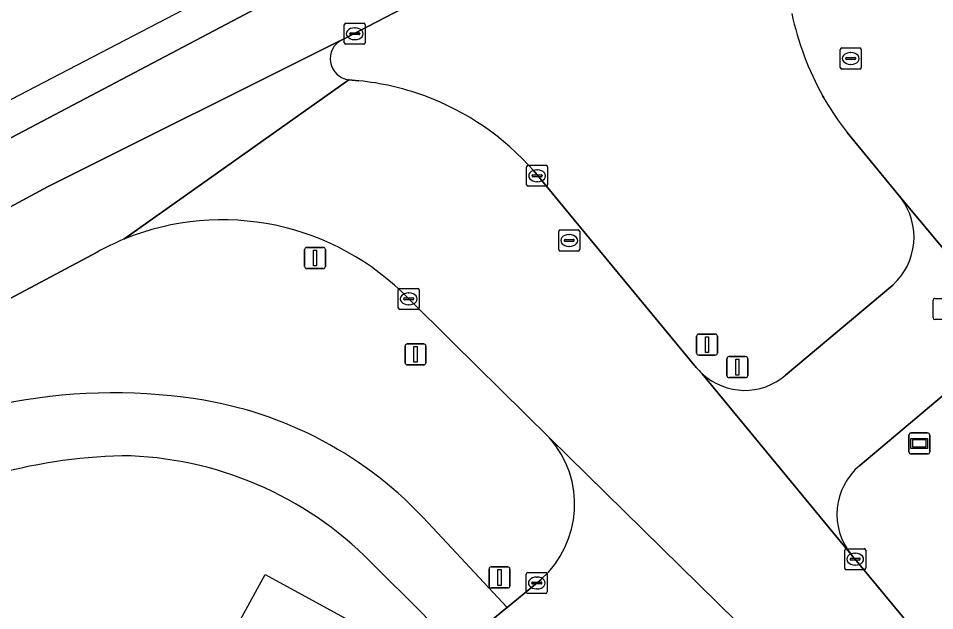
# Model space of a CAD drawing. Extents: x 159489 to 160304, y 383825 to 384531.
# Drawn here: x 159768.87 to 159812.44, y 384444.53 to 384472.69 of the extents above; entities that cross this region are included whole.
import ezdxf

# ---------------------------------------------------------------- set-up
doc = ezdxf.new("R2010")
doc.units = 0
for name, color, linetype in [('IMGEO_Berm_groen', 7, 'Continuous'), ('IMGEO_Fietspad_gesloten', 7, 'Continuous'), ('IMGEO_Kolk', 7, 'Continuous'), ('IMGEO_Lichtmast', 7, 'Continuous'), ('IMGEO_Pand_vergunning_verleend', 7, 'Continuous'), ('IMGEO_Rijbaan_lokaal_gesloten', 7, 'Continuous'), ('IMGEO_Rijbaan_regionaal_gesloten', 7, 'Continuous'), ('IMGEO_Rioolput', 7, 'Continuous'), ('IMGEO_Straatnaambord', 7, 'Continuous'), ('IMGEO_Verkeersbordpaal', 7, 'Continuous'), ('IMGEO_Verkeerseiland_groen', 7, 'Continuous')]:
    doc.layers.add(name, color=color, linetype=linetype)

msp = doc.modelspace()

# ---------------------------------------------------------------- linework, layer by layer
at = {"layer": 'IMGEO_Berm_groen'}
for points in [[(159772.617, 384461.574), (159722.308, 384434.81)], [(159794.123, 384452.745), (159789.477, 384457.317), (159787.433, 384459.349)], [(159814.001, 384455.744), (159808.879, 384451.427)], [(159808.473, 384447.192), (159818.162, 384435.508), (159827.945, 384443.619), (159820.194, 384452.968)], [(159788.361, 384448.695), (159792.122, 384444.671), (159793.728, 384446.015)], [(159789.655, 384442.642), (159788.129, 384444.351), (159785.628, 384446.839)]]:
    msp.add_lwpolyline(points, dxfattribs=at)
for centre, radius, start, end in [((159778.571, 384450.779), 12.328, 44.0418, 112.3085), ((159778.664, 384450.572), 12.555, 112.3411, 118.7948), ((159773.393, 384428.746), 26.136, 81.4183, 121.972), ((159774.57, 384436.136), 18.653, 42.3224, 81.6047), ((159790.539, 384449.579), 4.782, 311.8258, 41.4562), ((159774.548, 384425.829), 26.073, 91.6302, 119.9446), ((159773.538, 384434.908), 16.986, 44.6196, 89.0944), ((159810.835, 384449.102), 3.038, 130.0857, 218.9621)]:
    msp.add_arc(centre, radius, start, end, dxfattribs=at)
at = {"layer": 'IMGEO_Fietspad_gesloten'}
msp.add_lwpolyline([(159785.628, 384446.839), (159788.129, 384444.351), (159789.655, 384442.642), (159791.978, 384444.567), (159792.122, 384444.671), (159788.361, 384448.695)], dxfattribs=at)
for centre, radius, start, end in [((159773.393, 384428.746), 26.136, 81.4183, 121.972), ((159774.57, 384436.136), 18.653, 42.3224, 81.6047), ((159774.548, 384425.829), 26.073, 91.6302, 119.9446), ((159773.538, 384434.908), 16.986, 44.6196, 89.0944)]:
    msp.add_arc(centre, radius, start, end, dxfattribs=at)
at = {"layer": 'IMGEO_Kolk'}
for p, q in [((159784.366, 384471.527), (159784.366, 384472.379)), ((159784.441, 384472.453), (159785.293, 384472.453)), ((159784.854, 384472.233), (159784.879, 384472.233)), ((159785.367, 384472.379), (159785.367, 384471.527)), ((159784.625, 384471.947), (159784.625, 384471.959)), ((159785.063, 384471.91), (159784.665, 384471.91)), ((159784.668, 384471.996), (159785.066, 384471.996)), ((159785.109, 384471.959), (159785.109, 384471.947)), ((159785.293, 384471.453), (159784.441, 384471.453)), ((159784.877, 384471.673), (159784.852, 384471.673)), ((159793.113, 384465.7), (159793.965, 384465.7)), ((159793.038, 384464.774), (159793.038, 384465.626)), ((159793.526, 384465.48), (159793.551, 384465.48)), ((159794.039, 384465.626), (159794.039, 384464.774)), ((159793.297, 384465.194), (159793.297, 384465.206)), ((159793.735, 384465.157), (159793.337, 384465.157)), ((159793.34, 384465.243), (159793.738, 384465.243)), ((159793.549, 384464.92), (159793.524, 384464.92)), ((159793.781, 384465.206), (159793.781, 384465.194)), ((159793.965, 384464.7), (159793.113, 384464.7)), ((159786.932, 384458.923), (159786.932, 384459.775)), ((159787.007, 384459.849), (159787.859, 384459.849)), ((159787.42, 384459.629), (159787.445, 384459.629)), ((159787.933, 384459.775), (159787.933, 384458.923)), ((159787.191, 384459.343), (159787.191, 384459.355)), ((159787.629, 384459.306), (159787.231, 384459.306)), ((159787.234, 384459.392), (159787.632, 384459.392)), ((159787.675, 384459.355), (159787.675, 384459.343)), ((159787.859, 384458.849), (159787.007, 384458.849)), ((159787.443, 384459.069), (159787.418, 384459.069)), ((159808.164, 384446.547), (159808.164, 384447.399)), ((159808.239, 384447.473), (159809.091, 384447.473)), ((159809.165, 384447.399), (159809.165, 384446.547)), ((159808.423, 384446.967), (159808.423, 384446.979)), ((159808.466, 384447.016), (159808.864, 384447.016)), ((159808.652, 384447.253), (159808.677, 384447.253)), ((159808.907, 384446.979), (159808.907, 384446.967)), ((159808.861, 384446.93), (159808.463, 384446.93)), ((159808.675, 384446.693), (159808.65, 384446.693)), ((159793.021, 384445.416), (159793.021, 384446.268)), ((159793.096, 384446.342), (159793.948, 384446.342)), ((159793.509, 384446.122), (159793.534, 384446.122)), ((159794.022, 384446.268), (159794.022, 384445.416)), ((159809.091, 384446.473), (159808.239, 384446.473)), ((159793.28, 384445.836), (159793.28, 384445.848)), ((159793.718, 384445.799), (159793.32, 384445.799)), ((159793.323, 384445.885), (159793.721, 384445.885)), ((159793.764, 384445.848), (159793.764, 384445.836)), ((159793.948, 384445.342), (159793.096, 384445.342)), ((159793.532, 384445.562), (159793.507, 384445.562))]:
    msp.add_line(p, q, dxfattribs=at)
for points in [[(159784.366, 384471.527), (159784.366, 384472.379)], [(159784.441, 384472.453), (159785.293, 384472.453)], [(159785.367, 384472.379), (159785.367, 384471.527)], [(159785.293, 384471.453), (159784.441, 384471.453)], [(159793.113, 384465.7), (159793.965, 384465.7)], [(159793.038, 384464.774), (159793.038, 384465.626)], [(159794.039, 384465.626), (159794.039, 384464.774)], [(159793.965, 384464.7), (159793.113, 384464.7)], [(159786.932, 384458.923), (159786.932, 384459.775)], [(159787.007, 384459.849), (159787.859, 384459.849)], [(159787.933, 384459.775), (159787.933, 384458.923)], [(159787.859, 384458.849), (159787.007, 384458.849)], [(159808.164, 384446.547), (159808.164, 384447.399)], [(159808.239, 384447.473), (159809.091, 384447.473)], [(159809.165, 384447.399), (159809.165, 384446.547)], [(159793.021, 384445.416), (159793.021, 384446.268)], [(159793.096, 384446.342), (159793.948, 384446.342)], [(159794.022, 384446.268), (159794.022, 384445.416)], [(159809.091, 384446.473), (159808.239, 384446.473)], [(159793.948, 384445.342), (159793.096, 384445.342)]]:
    msp.add_lwpolyline(points, dxfattribs=at)
for centre, radius, start, end in [((159784.443, 384472.377), 0.0765, 91.552, 178.448), ((159784.443, 384472.377), 0.0765, 91.552, 178.448), ((159785.291, 384472.377), 0.0765, 1.552, 88.448), ((159785.291, 384472.377), 0.0765, 1.552, 88.448), ((159784.665, 384471.956), 0.0403, 85.8775, 175.7526), ((159784.662, 384471.946), 0.0366, 178.938, 274.7102), ((159785.066, 384471.953), 0.043, 264.8664, 352.4533), ((159785.07, 384471.958), 0.0386, 1.7309, 96.639), ((159784.443, 384471.529), 0.0765, 181.552, 268.448), ((159784.443, 384471.529), 0.0765, 181.552, 268.448), ((159785.291, 384471.529), 0.0765, 271.552, 358.448), ((159785.291, 384471.529), 0.0765, 271.552, 358.448), ((159793.115, 384465.624), 0.0765, 91.552, 178.448), ((159793.115, 384465.624), 0.0765, 91.552, 178.448), ((159793.963, 384465.624), 0.0765, 1.552, 88.448), ((159793.963, 384465.624), 0.0765, 1.552, 88.448), ((159793.337, 384465.203), 0.0403, 85.8775, 175.7526), ((159793.334, 384465.193), 0.0366, 178.938, 274.7102), ((159793.738, 384465.2), 0.043, 264.8664, 352.4533), ((159793.742, 384465.205), 0.0386, 1.7309, 96.639), ((159793.115, 384464.776), 0.0765, 181.552, 268.448), ((159793.115, 384464.776), 0.0765, 181.552, 268.448), ((159793.963, 384464.776), 0.0765, 271.552, 358.448), ((159793.963, 384464.776), 0.0765, 271.552, 358.448), ((159787.009, 384459.773), 0.0765, 91.552, 178.448), ((159787.009, 384459.773), 0.0765, 91.552, 178.448), ((159787.857, 384459.773), 0.0765, 1.552, 88.448), ((159787.857, 384459.773), 0.0765, 1.552, 88.448), ((159787.231, 384459.352), 0.0403, 85.8775, 175.7526), ((159787.228, 384459.342), 0.0366, 178.938, 274.7102), ((159787.632, 384459.349), 0.043, 264.8664, 352.4533), ((159787.636, 384459.354), 0.0386, 1.7309, 96.639), ((159787.009, 384458.925), 0.0765, 181.552, 268.448), ((159787.009, 384458.925), 0.0765, 181.552, 268.448), ((159787.857, 384458.925), 0.0765, 271.552, 358.448), ((159787.857, 384458.925), 0.0765, 271.552, 358.448), ((159808.241, 384447.397), 0.0765, 91.552, 178.448), ((159808.241, 384447.397), 0.0765, 91.552, 178.448), ((159809.089, 384447.397), 0.0765, 1.552, 88.448), ((159809.089, 384447.397), 0.0765, 1.552, 88.448), ((159808.463, 384446.976), 0.0403, 85.8775, 175.7526), ((159808.46, 384446.966), 0.0366, 178.938, 274.7102), ((159808.864, 384446.973), 0.043, 264.8664, 352.4533), ((159808.868, 384446.978), 0.0386, 1.7309, 96.639), ((159808.241, 384446.549), 0.0765, 181.552, 268.448), ((159808.241, 384446.549), 0.0765, 181.552, 268.448), ((159809.089, 384446.549), 0.0765, 271.552, 358.448), ((159809.089, 384446.549), 0.0765, 271.552, 358.448), ((159793.098, 384446.266), 0.0765, 91.552, 178.448), ((159793.098, 384446.266), 0.0765, 91.552, 178.448), ((159793.946, 384446.266), 0.0765, 1.552, 88.448), ((159793.946, 384446.266), 0.0765, 1.552, 88.448), ((159793.32, 384445.845), 0.0403, 85.8775, 175.7526), ((159793.317, 384445.835), 0.0366, 178.938, 274.7102), ((159793.721, 384445.842), 0.043, 264.8664, 352.4533), ((159793.725, 384445.847), 0.0386, 1.7309, 96.639), ((159793.098, 384445.418), 0.0765, 181.552, 268.448), ((159793.098, 384445.418), 0.0765, 181.552, 268.448), ((159793.946, 384445.418), 0.0765, 271.552, 358.448), ((159793.946, 384445.418), 0.0765, 271.552, 358.448)]:
    msp.add_arc(centre, radius, start, end, dxfattribs=at)
for centre, major_axis, ratio, start_param, end_param in [((159784.853, 384471.953), (-0.387, 0.002), 0.722429, 4.712389, 7.853982), ((159784.878, 384471.953), (-0.39, 0.002), 0.717154, 1.570796, 4.712389), ((159793.525, 384465.2), (-0.387, 0.002), 0.722429, 4.712389, 7.853982), ((159793.55, 384465.2), (-0.39, 0.002), 0.717154, 1.570796, 4.712389), ((159787.419, 384459.349), (-0.387, 0.002), 0.722429, 4.712389, 7.853982), ((159787.444, 384459.349), (-0.39, 0.002), 0.717154, 1.570796, 4.712389), ((159808.651, 384446.973), (-0.387, 0.002), 0.722429, 4.712389, 7.853982), ((159808.676, 384446.973), (-0.39, 0.002), 0.717154, 1.570796, 4.712389), ((159793.508, 384445.842), (-0.387, 0.002), 0.722429, 4.712389, 7.853982), ((159793.533, 384445.842), (-0.39, 0.002), 0.717154, 1.570796, 4.712389)]:
    msp.add_ellipse(centre, major_axis=major_axis, ratio=ratio, start_param=start_param, end_param=end_param, dxfattribs=at)
at = {"layer": 'IMGEO_Lichtmast'}
for p, q in [((159782.579, 384461.792), (159783.369, 384461.792)), ((159783.369, 384461.792), (159782.579, 384461.792)), ((159782.479, 384460.892), (159782.479, 384461.692)), ((159782.479, 384461.692), (159782.479, 384460.892)), ((159783.469, 384461.692), (159783.469, 384460.892)), ((159783.469, 384460.892), (159783.469, 384461.692)), ((159783.369, 384460.792), (159782.579, 384460.792)), ((159782.579, 384460.792), (159783.369, 384460.792))]:
    msp.add_line(p, q, dxfattribs=at)
msp.add_lwpolyline([(159782.899, 384461.667), (159783.049, 384461.667), (159783.049, 384460.917), (159782.899, 384460.917), (159782.899, 384461.667)], dxfattribs=at)
for centre, start, end in [((159782.579, 384461.692), 90, 180), ((159782.579, 384461.692), 90, 180), ((159783.369, 384461.692), 0, 90), ((159783.369, 384461.692), 360, 90), ((159782.579, 384460.892), 180, 270), ((159782.579, 384460.892), 180, 270), ((159783.369, 384460.892), 270, 0), ((159783.369, 384460.892), 270, 0)]:
    msp.add_arc(centre, 0.1, start, end, dxfattribs=at)
at = {"layer": 'IMGEO_Pand_vergunning_verleend'}
msp.add_lwpolyline([(159769.186, 384425.373), (159780.608, 384446.249), (159813.736, 384428.159), (159813.312, 384426.857), (159816.479, 384425.02), (159815.686, 384423.396), (159819.404, 384421.377), (159818.625, 384419.942), (159822.216, 384417.992), (159821.409, 384416.506), (159825.032, 384414.538), (159824.243, 384413.087), (159827.867, 384411.119), (159820.482, 384397.518)], close=True, dxfattribs=at)
at = {"layer": 'IMGEO_Rijbaan_lokaal_gesloten'}
for points in [[(159785.063, 384469.715), (159784.589, 384469.769), (159773.892, 384462.184)], [(159807.122, 384468.989), (159807.172, 384468.901), (159807.222, 384468.813)], [(159808.274, 384467.257), (159810.831, 384464.15), (159818.172, 384455.366), (159820.194, 384452.968), (159827.945, 384443.619), (159828.901, 384442.466), (159830.127, 384440.989), (159834.549, 384435.653), (159868.213, 384395.037), (159870.955, 384397.301), (159870.406, 384397.974), (159833.313, 384442.63), (159828.111, 384448.845), (159827.819, 384449.194), (159820.962, 384457.499)], [(159801.107, 384456.09), (159795.293, 384463.104), (159793.378, 384465.43)], [(159818.172, 384455.366), (159810.831, 384464.15)], [(159810.448, 384460.006), (159805.353, 384455.729)], [(159787.433, 384459.349), (159789.477, 384457.317), (159794.123, 384452.745), (159804.785, 384442.282), (159807.476, 384439.668), (159813.765, 384432.213), (159814.736, 384431.064), (159816.487, 384428.936), (159816.677, 384428.705), (159817.144, 384428.119), (159854.343, 384383.237), (159858.493, 384386.751), (159824.695, 384427.615), (159820.278, 384432.956), (159819.053, 384434.434), (159818.162, 384435.508), (159808.473, 384447.192), (159801.387, 384455.792)], [(159801.387, 384455.792), (159808.473, 384447.192)], [(159808.879, 384451.427), (159814.001, 384455.744)], [(159803.93, 384442.983), (159804.785, 384442.282), (159794.123, 384452.745)], [(159793.728, 384446.015), (159792.122, 384444.671), (159791.978, 384444.567), (159789.655, 384442.642)]]:
    msp.add_lwpolyline(points, dxfattribs=at)
for centre, radius, start, end in [((159819.7, 384475.956), 14.378, 192.1972, 208.982), ((159783.805, 384457.086), 12.692, 69.9986, 84.3109), ((159783.802, 384457.055), 12.722, 41.1729, 70.0335), ((159819.819, 384476.196), 14.601, 210.3747, 217.75), ((159808.39, 384462.286), 3.072, 312.0778, 37.3613), ((159778.571, 384450.779), 12.328, 44.0418, 112.3085), ((159803.4, 384457.964), 2.961, 219.2566, 227.176), ((159803.405, 384457.968), 2.968, 227.1624, 311.0175), ((159790.539, 384449.579), 4.782, 311.8258, 41.4562), ((159810.835, 384449.102), 3.038, 130.0857, 218.9621)]:
    msp.add_arc(centre, radius, start, end, dxfattribs=at)
at = {"layer": 'IMGEO_Rijbaan_regionaal_gesloten'}
msp.add_lwpolyline([(159617.271, 384388.641), (159618.33, 384386.664), (159630.055, 384392.935), (159696.891, 384428.803), (159718.831, 384440.572), (159756.87, 384460.87), (159792.184, 384479.496), (159799.29, 384483.122), (159806.379, 384486.798), (159827.767, 384497.696), (159874.847, 384521.573), (159884.805, 384526.627), (159885.682, 384527.066), (159884.047, 384528.944), (159756.881, 384462.779), (159617.372, 384388.695)], close=True, dxfattribs=at)
for points in [[(159766.895, 384462.87), (159770.258, 384464.683), (159784.228, 384471.649), (159784.264, 384471.665), (159805.965, 384482.944), (159806.48, 384483.586), (159815.776, 384488.308), (159832.691, 384496.791), (159844.033, 384502.566), (159854.663, 384507.923), (159865.482, 384513.394), (159876.254, 384518.874), (159885.752, 384523.792), (159887.91, 384524.507), (159885.682, 384527.066), (159884.805, 384526.627), (159874.847, 384521.573), (159827.767, 384497.696), (159806.379, 384486.798), (159799.29, 384483.122), (159792.184, 384479.496), (159756.87, 384460.87)], [(159784.264, 384471.665), (159784.228, 384471.649), (159770.258, 384464.683), (159766.895, 384462.87), (159759.792, 384459.11), (159752.717, 384455.366), (159745.626, 384451.551), (159738.618, 384447.846), (159731.586, 384444.059), (159724.53, 384440.318), (159717.537, 384436.529), (159710.497, 384432.75), (159703.495, 384429.013), (159700.751, 384427.559), (159699.377, 384426.484), (159700.198, 384426.93), (159700.323, 384426.977), (159702.199, 384427.683), (159714.298, 384431.303)], [(159773.892, 384462.184), (159784.589, 384469.769)], [(159722.308, 384434.81), (159772.617, 384461.574)]]:
    msp.add_lwpolyline(points, dxfattribs=at)
for centre, radius, start, end in [((159784.702, 384470.764), 1.002, 115.9478, 263.5057), ((159778.664, 384450.572), 12.555, 112.3411, 118.7948)]:
    msp.add_arc(centre, radius, start, end, dxfattribs=at)
at = {"layer": 'IMGEO_Rioolput'}
for p, q in [((159807.95, 384470.35), (159807.95, 384471.202)), ((159808.025, 384471.276), (159808.877, 384471.276)), ((159808.438, 384471.056), (159808.463, 384471.056)), ((159808.951, 384471.202), (159808.951, 384470.35)), ((159808.209, 384470.77), (159808.209, 384470.782)), ((159808.647, 384470.733), (159808.249, 384470.733)), ((159808.252, 384470.819), (159808.65, 384470.819)), ((159808.461, 384470.496), (159808.436, 384470.496)), ((159808.693, 384470.782), (159808.693, 384470.77)), ((159808.877, 384470.276), (159808.025, 384470.276)), ((159794.565, 384461.697), (159794.565, 384462.549)), ((159794.64, 384462.623), (159795.492, 384462.623)), ((159795.053, 384462.403), (159795.078, 384462.403)), ((159795.566, 384462.549), (159795.566, 384461.697)), ((159794.824, 384462.117), (159794.824, 384462.129)), ((159795.262, 384462.08), (159794.864, 384462.08)), ((159794.867, 384462.166), (159795.265, 384462.166)), ((159795.076, 384461.843), (159795.051, 384461.843)), ((159795.308, 384462.129), (159795.308, 384462.117)), ((159795.492, 384461.623), (159794.64, 384461.623)), ((159812.368, 384458.441), (159812.368, 384459.293)), ((159812.443, 384459.367), (159813.295, 384459.367)), ((159813.295, 384458.367), (159812.443, 384458.367))]:
    msp.add_line(p, q, dxfattribs=at)
for points in [[(159807.95, 384470.35), (159807.95, 384471.202)], [(159808.025, 384471.276), (159808.877, 384471.276)], [(159808.951, 384471.202), (159808.951, 384470.35)], [(159808.877, 384470.276), (159808.025, 384470.276)], [(159794.565, 384461.697), (159794.565, 384462.549)], [(159794.64, 384462.623), (159795.492, 384462.623)], [(159795.566, 384462.549), (159795.566, 384461.697)], [(159795.492, 384461.623), (159794.64, 384461.623)], [(159812.368, 384458.441), (159812.368, 384459.293)], [(159812.443, 384459.367), (159813.295, 384459.367)], [(159813.295, 384458.367), (159812.443, 384458.367)]]:
    msp.add_lwpolyline(points, dxfattribs=at)
for centre, radius, start, end in [((159808.027, 384471.2), 0.0765, 91.552, 178.448), ((159808.027, 384471.2), 0.0765, 91.552, 178.448), ((159808.875, 384471.2), 0.0765, 1.552, 88.448), ((159808.875, 384471.2), 0.0765, 1.552, 88.448), ((159808.249, 384470.779), 0.0403, 85.8775, 175.7526), ((159808.246, 384470.769), 0.0366, 178.938, 274.7102), ((159808.65, 384470.776), 0.043, 264.8664, 352.4533), ((159808.654, 384470.781), 0.0386, 1.7309, 96.639), ((159808.027, 384470.352), 0.0765, 181.552, 268.448), ((159808.027, 384470.352), 0.0765, 181.552, 268.448), ((159808.875, 384470.352), 0.0765, 271.552, 358.448), ((159808.875, 384470.352), 0.0765, 271.552, 358.448), ((159794.642, 384462.547), 0.0765, 91.552, 178.448), ((159794.642, 384462.547), 0.0765, 91.552, 178.448), ((159795.49, 384462.547), 0.0765, 1.552, 88.448), ((159795.49, 384462.547), 0.0765, 1.552, 88.448), ((159794.864, 384462.126), 0.0403, 85.8775, 175.7526), ((159794.861, 384462.116), 0.0366, 178.938, 274.7102), ((159795.265, 384462.123), 0.043, 264.8664, 352.4533), ((159795.269, 384462.128), 0.0386, 1.7309, 96.639), ((159794.642, 384461.699), 0.0765, 181.552, 268.448), ((159794.642, 384461.699), 0.0765, 181.552, 268.448), ((159795.49, 384461.699), 0.0765, 271.552, 358.448), ((159795.49, 384461.699), 0.0765, 271.552, 358.448), ((159812.445, 384459.291), 0.0765, 91.552, 178.448), ((159812.445, 384459.291), 0.0765, 91.552, 178.448), ((159812.445, 384458.443), 0.0765, 181.552, 268.448), ((159812.445, 384458.443), 0.0765, 181.552, 268.448)]:
    msp.add_arc(centre, radius, start, end, dxfattribs=at)
for centre, major_axis, ratio, start_param, end_param in [((159808.437, 384470.776), (-0.387, 0.002), 0.722429, 4.712389, 7.853982), ((159808.462, 384470.776), (-0.39, 0.002), 0.717154, 1.570796, 4.712389), ((159795.052, 384462.123), (-0.387, 0.002), 0.722429, 4.712389, 7.853982), ((159795.077, 384462.123), (-0.39, 0.002), 0.717154, 1.570796, 4.712389)]:
    msp.add_ellipse(centre, major_axis=major_axis, ratio=ratio, start_param=start_param, end_param=end_param, dxfattribs=at)
at = {"layer": 'IMGEO_Straatnaambord'}
for p, q in [((159811.215, 384452.075), (159811.215, 384452.875)), ((159811.215, 384452.875), (159811.215, 384452.075)), ((159811.315, 384452.975), (159812.105, 384452.975)), ((159812.105, 384452.975), (159811.315, 384452.975)), ((159812.205, 384452.875), (159812.205, 384452.075)), ((159812.205, 384452.075), (159812.205, 384452.875)), ((159812.105, 384451.975), (159811.315, 384451.975)), ((159811.315, 384451.975), (159812.105, 384451.975))]:
    msp.add_line(p, q, dxfattribs=at)
for points in [[(159811.316, 384452.707), (159812.104, 384452.707), (159812.104, 384452.243), (159811.316, 384452.243), (159811.316, 384452.707)], [(159811.381, 384452.642), (159811.381, 384452.308), (159812.039, 384452.308), (159812.039, 384452.642), (159811.381, 384452.642)]]:
    msp.add_lwpolyline(points, dxfattribs=at)
for centre, start, end in [((159811.315, 384452.875), 90, 180), ((159811.315, 384452.875), 90, 180), ((159812.105, 384452.875), 0, 90), ((159812.105, 384452.875), 360, 90), ((159811.315, 384452.075), 180, 270), ((159811.315, 384452.075), 180, 270), ((159812.105, 384452.075), 270, 0), ((159812.105, 384452.075), 270, 0)]:
    msp.add_arc(centre, 0.1, start, end, dxfattribs=at)
at = {"layer": 'IMGEO_Verkeersbordpaal'}
for p, q in [((159801.122, 384456.774), (159801.122, 384457.574)), ((159801.122, 384457.574), (159801.122, 384456.774)), ((159801.222, 384457.674), (159802.012, 384457.674)), ((159802.012, 384457.674), (159801.222, 384457.674)), ((159802.112, 384457.574), (159802.112, 384456.774)), ((159802.112, 384456.774), (159802.112, 384457.574)), ((159787.26, 384456.308), (159787.26, 384457.108)), ((159787.26, 384457.108), (159787.26, 384456.308)), ((159787.36, 384457.208), (159788.15, 384457.208)), ((159788.15, 384457.208), (159787.36, 384457.208)), ((159788.25, 384457.108), (159788.25, 384456.308)), ((159788.25, 384456.308), (159788.25, 384457.108)), ((159802.012, 384456.674), (159801.222, 384456.674)), ((159801.222, 384456.674), (159802.012, 384456.674)), ((159802.664, 384456.604), (159803.454, 384456.604)), ((159803.454, 384456.604), (159802.664, 384456.604)), ((159788.15, 384456.208), (159787.36, 384456.208)), ((159787.36, 384456.208), (159788.15, 384456.208)), ((159802.564, 384455.704), (159802.564, 384456.504)), ((159802.564, 384456.504), (159802.564, 384455.704)), ((159803.554, 384456.504), (159803.554, 384455.704)), ((159803.554, 384455.704), (159803.554, 384456.504)), ((159803.454, 384455.604), (159802.664, 384455.604)), ((159802.664, 384455.604), (159803.454, 384455.604)), ((159791.351, 384446.604), (159792.141, 384446.604)), ((159792.141, 384446.604), (159791.351, 384446.604)), ((159791.251, 384445.704), (159791.251, 384446.504)), ((159791.251, 384446.504), (159791.251, 384445.704)), ((159792.241, 384446.504), (159792.241, 384445.704)), ((159792.241, 384445.704), (159792.241, 384446.504)), ((159792.141, 384445.604), (159791.351, 384445.604)), ((159791.351, 384445.604), (159792.141, 384445.604))]:
    msp.add_line(p, q, dxfattribs=at)
for points in [[(159801.542, 384457.549), (159801.692, 384457.549), (159801.692, 384456.799), (159801.542, 384456.799), (159801.542, 384457.549)], [(159787.68, 384457.083), (159787.83, 384457.083), (159787.83, 384456.333), (159787.68, 384456.333), (159787.68, 384457.083)], [(159802.984, 384456.479), (159803.134, 384456.479), (159803.134, 384455.729), (159802.984, 384455.729), (159802.984, 384456.479)], [(159791.671, 384446.479), (159791.821, 384446.479), (159791.821, 384445.729), (159791.671, 384445.729), (159791.671, 384446.479)]]:
    msp.add_lwpolyline(points, dxfattribs=at)
for centre, start, end in [((159801.222, 384457.574), 90, 180), ((159801.222, 384457.574), 90, 180), ((159802.012, 384457.574), 0, 90), ((159802.012, 384457.574), 360, 90), ((159787.36, 384457.108), 90, 180), ((159787.36, 384457.108), 90, 180), ((159788.15, 384457.108), 0, 90), ((159788.15, 384457.108), 360, 90), ((159801.222, 384456.774), 180, 270), ((159801.222, 384456.774), 180, 270), ((159802.012, 384456.774), 270, 0), ((159802.012, 384456.774), 270, 0), ((159802.664, 384456.504), 90, 180), ((159802.664, 384456.504), 90, 180), ((159803.454, 384456.504), 0, 90), ((159803.454, 384456.504), 360, 90), ((159787.36, 384456.308), 180, 270), ((159787.36, 384456.308), 180, 270), ((159788.15, 384456.308), 270, 0), ((159788.15, 384456.308), 270, 0), ((159802.664, 384455.704), 180, 270), ((159802.664, 384455.704), 180, 270), ((159803.454, 384455.704), 270, 0), ((159803.454, 384455.704), 270, 0), ((159791.351, 384446.504), 90, 180), ((159791.351, 384446.504), 90, 180), ((159792.141, 384446.504), 0, 90), ((159792.141, 384446.504), 360, 90), ((159791.351, 384445.704), 180, 270), ((159791.351, 384445.704), 180, 270), ((159792.141, 384445.704), 270, 0), ((159792.141, 384445.704), 270, 0)]:
    msp.add_arc(centre, 0.1, start, end, dxfattribs=at)
at = {"layer": 'IMGEO_Verkeerseiland_groen'}
for points in [[(159805.965, 384482.944), (159784.264, 384471.665)], [(159784.589, 384469.769), (159785.063, 384469.715)], [(159807.222, 384468.813), (159807.172, 384468.901), (159807.122, 384468.989)], [(159810.831, 384464.15), (159808.274, 384467.257)], [(159793.378, 384465.43), (159795.293, 384463.104), (159801.107, 384456.09)], [(159805.353, 384455.729), (159810.448, 384460.006)]]:
    msp.add_lwpolyline(points, dxfattribs=at)
for centre, radius, start, end in [((159819.7, 384475.956), 14.378, 192.1972, 208.982), ((159784.702, 384470.764), 1.002, 115.9478, 263.5057), ((159783.805, 384457.086), 12.692, 69.9986, 84.3109), ((159783.802, 384457.055), 12.722, 41.1729, 70.0335), ((159819.819, 384476.196), 14.601, 210.3747, 217.75), ((159808.39, 384462.286), 3.072, 312.0778, 37.3613), ((159803.4, 384457.964), 2.961, 219.2566, 227.176), ((159803.405, 384457.968), 2.968, 227.1624, 311.0175)]:
    msp.add_arc(centre, radius, start, end, dxfattribs=at)

doc.saveas('drawing.dxf')
